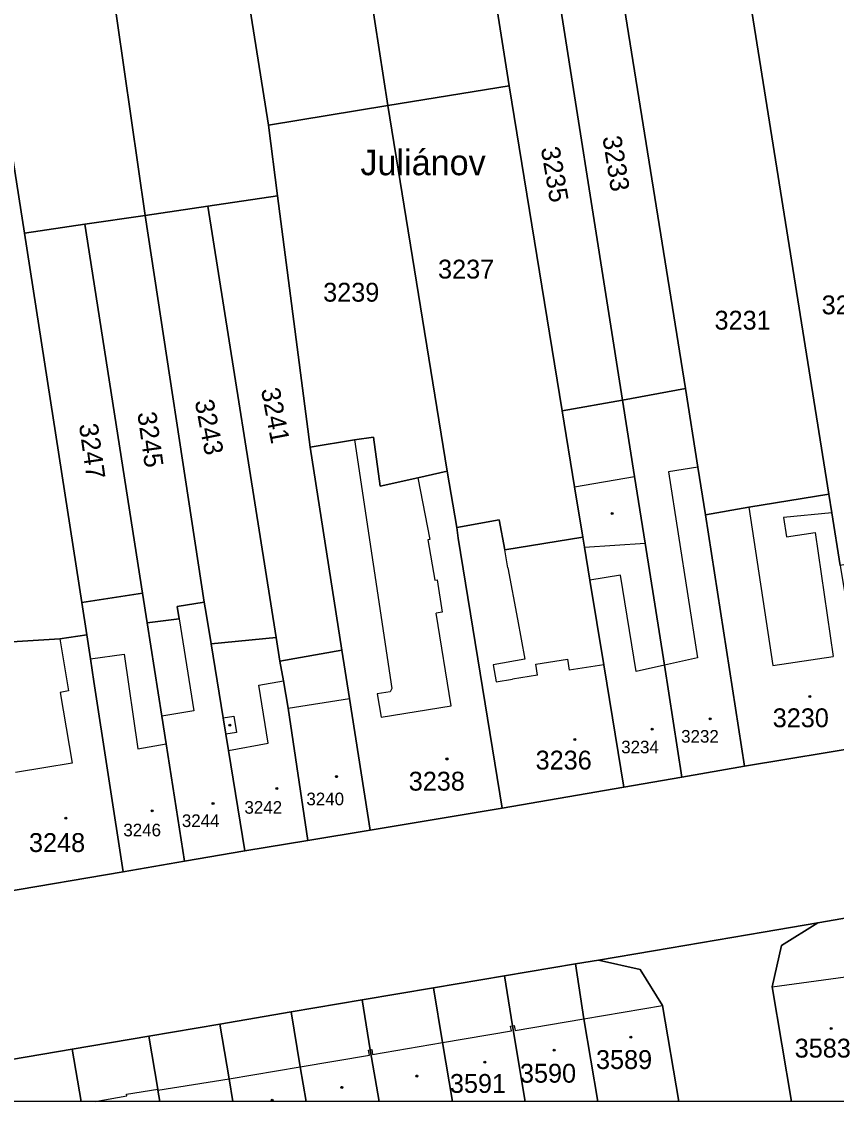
# Model space of a CAD drawing. Extents: x -596233 to -595156, y -1161235 to -1159375.
# Drawn here: x -595562.5 to -595489.1, y -1161235.4 to -1161138.1 of the extents above; entities that cross this region are included whole.
import ezdxf

# ---------------------------------------------------------------- set-up
doc = ezdxf.new("R2010")
doc.units = 0
for name, color, linetype in [('KN_CAR_KR', 7, 'Continuous'), ('KN_KULTURY', 7, 'Continuous'), ('KN_PARC_CIS_POZ', 7, 'Continuous'), ('KN_PARC_CIS_STAV', 7, 'Continuous'), ('KN_PARC_PLOCHA', 7, 'Continuous'), ('KN_ULICE', 7, 'Continuous'), ('parcely_l', 7, 'Continuous')]:
    doc.layers.add(name, color=color, linetype=linetype)

msp = doc.modelspace()

# ---------------------------------------------------------------- linework, layer by layer
at = {"layer": 'KN_CAR_KR'}
for points in [[(-595532.51, -1161175.82), (-595529.15, -1161198.21)], [(-595501.58, -1161178.29), (-595504.23, -1161178.71)], [(-595526.81, -1161179.23), (-595525.73, -1161184.79)], [(-595512.69, -1161180.04), (-595507.29, -1161179.13)], [(-595504.23, -1161178.71), (-595501.62, -1161195.46)], [(-595496.99, -1161181.89), (-595494.85, -1161196.16)], [(-595489.53, -1161182.4), (-595493.87, -1161182.82)], [(-595493.87, -1161182.82), (-595493.61, -1161184.56)], [(-595493.61, -1161184.56), (-595491.03, -1161184.18)], [(-595491.03, -1161184.18), (-595489.39, -1161195.34)], [(-595525.73, -1161184.79), (-595525.93, -1161184.83)], [(-595525.93, -1161184.83), (-595525.28, -1161188.47)], [(-595511.8, -1161185.48), (-595506.35, -1161185.12)], [(-595518.7, -1161187.34), (-595518.99, -1161185.74)], [(-595518.7, -1161187.34), (-595517.85, -1161191.96)], [(-595508.55, -1161188.01), (-595511.32, -1161188.46)], [(-595507.14, -1161196.7), (-595508.55, -1161188.01)], [(-595525.28, -1161188.47), (-595525.08, -1161188.43)], [(-595525.08, -1161188.43), (-595524.63, -1161191.33)], [(-595548.33, -1161191.93), (-595547.01, -1161200.24)], [(-595524.63, -1161191.33), (-595525.17, -1161191.42)], [(-595523.81, -1161199.78), (-595525.17, -1161191.42)], [(-595517.85, -1161191.96), (-595517.19, -1161195.58)], [(-595559.07, -1161193.76), (-595558.28, -1161198.44)], [(-595556.32, -1161195.55), (-595553.27, -1161195.12)], [(-595553.27, -1161195.12), (-595552.05, -1161203.67)], [(-595517.19, -1161195.58), (-595520.04, -1161196.1)], [(-595516.19, -1161196.03), (-595513.34, -1161195.59)], [(-595513.34, -1161195.59), (-595513.18, -1161196.57)], [(-595501.62, -1161195.46), (-595504.61, -1161196.13)], [(-595494.85, -1161196.16), (-595489.39, -1161195.34)], [(-595520.04, -1161196.1), (-595519.76, -1161197.61)], [(-595516.04, -1161197.02), (-595516.19, -1161196.03)], [(-595510.07, -1161196.08), (-595513.18, -1161196.57)], [(-595504.61, -1161196.13), (-595507.14, -1161196.7)], [(-595541.14, -1161197.91), (-595538.93, -1161197.53)], [(-595519.76, -1161197.61), (-595518.3, -1161197.38)], [(-595516.04, -1161197.02), (-595518.3, -1161197.38)], [(-595558.28, -1161198.44), (-595559.03, -1161198.57)], [(-595559.03, -1161198.57), (-595557.95, -1161204.94)], [(-595540.3, -1161203.15), (-595541.14, -1161197.91)], [(-595529.3, -1161198.51), (-595530.48, -1161198.7)], [(-595530.48, -1161198.7), (-595530.13, -1161200.81)], [(-595529.15, -1161198.21), (-595529.3, -1161198.51)], [(-595538.5, -1161199.99), (-595532.97, -1161199.12)], [(-595547.01, -1161200.24), (-595549.88, -1161200.7)], [(-595544.36, -1161200.86), (-595543.38, -1161200.7)], [(-595543.38, -1161200.7), (-595543.14, -1161202.18)], [(-595530.13, -1161200.81), (-595523.81, -1161199.78)], [(-595543.14, -1161202.18), (-595544.12, -1161202.34)], [(-595552.05, -1161203.67), (-595549.48, -1161203.21)], [(-595543.88, -1161203.82), (-595540.3, -1161203.15)], [(-595557.95, -1161204.94), (-595563.05, -1161205.8)], [(-595494.89, -1161225.1), (-595486.96, -1161224.02)], [(-595511.87, -1161227.97), (-595504.77, -1161226.77)], [(-595518.05, -1161229.02), (-595511.87, -1161227.97)], [(-595518.46, -1161228.63), (-595518.3, -1161228.6)], [(-595518.39, -1161229.07), (-595518.46, -1161228.63)], [(-595518.3, -1161228.6), (-595518.13, -1161228.57)], [(-595518.13, -1161228.57), (-595518.05, -1161229.02)], [(-595524.6, -1161230.12), (-595518.39, -1161229.07)], [(-595531.26, -1161230.79), (-595531.1, -1161230.77)], [(-595531.18, -1161231.24), (-595531.26, -1161230.79)], [(-595531.1, -1161230.77), (-595530.96, -1161230.74)], [(-595530.96, -1161230.74), (-595530.89, -1161231.19)], [(-595530.89, -1161231.19), (-595524.6, -1161230.12)], [(-595537.41, -1161232.29), (-595531.18, -1161231.24)], [(-595543.82, -1161233.38), (-595537.41, -1161232.29)], [(-595550.23, -1161234.42), (-595543.82, -1161233.38)], [(-595553.05, -1161234.78), (-595550.25, -1161234.3)], [(-595553.02, -1161234.93), (-595553.05, -1161234.78)], [(-595555.8748, -1161235.4174), (-595553.02, -1161234.93)]]:
    msp.add_lwpolyline(points, dxfattribs=at)
at = {"layer": 'KN_KULTURY'}
for centre, radius in [((-595509.32, -1161182.45), 0.09), ((-595509.32, -1161182.45), 0.0398), ((-595491.51, -1161198.94), 0.09), ((-595491.51, -1161198.94), 0.0398), ((-595543.76, -1161201.52), 0.09), ((-595543.76, -1161201.52), 0.0398), ((-595500.48, -1161200.95), 0.09), ((-595500.48, -1161200.95), 0.0398), ((-595505.71, -1161201.89), 0.09), ((-595505.71, -1161201.89), 0.0398), ((-595512.67, -1161202.82), 0.09), ((-595512.67, -1161202.82), 0.0398), ((-595524.19, -1161204.57), 0.09), ((-595524.19, -1161204.57), 0.0398), ((-595534.15, -1161206.16), 0.09), ((-595534.15, -1161206.16), 0.0398), ((-595539.51, -1161207.23), 0.09), ((-595539.51, -1161207.23), 0.0398), ((-595545.27, -1161208.57), 0.09), ((-595550.76, -1161209.24), 0.09), ((-595550.76, -1161209.24), 0.0398), ((-595545.27, -1161208.57), 0.0398), ((-595558.53, -1161209.91), 0.09), ((-595558.53, -1161209.91), 0.0398), ((-595489.57, -1161228.86), 0.09), ((-595489.57, -1161228.86), 0.0398), ((-595507.62, -1161229.64), 0.09), ((-595507.62, -1161229.64), 0.0398), ((-595514.53, -1161230.8), 0.09), ((-595514.53, -1161230.8), 0.0398), ((-595520.79, -1161231.89), 0.09), ((-595520.79, -1161231.89), 0.0398), ((-595526.9, -1161233.13), 0.09), ((-595526.9, -1161233.13), 0.0398), ((-595533.67, -1161234.15), 0.09), ((-595533.67, -1161234.15), 0.0398), ((-595539.93, -1161235.31), 0.09), ((-595539.93, -1161235.31), 0.0398)]:
    msp.add_circle(centre, radius, dxfattribs=at)
at = {"layer": 'KN_PARC_PLOCHA'}
for points in [[(-595558.77, -1161104.18), (-595558.32, -1161107.36), (-595551.37, -1161155.6), (-595556.81, -1161156.4), (-595562.25, -1161157.2), (-595564.28, -1161144.11), (-595571.86, -1161092.83), (-595571.97, -1161092.07), (-595573.34, -1161082.82), (-595570.92, -1161082.46), (-595568.89, -1161082.16), (-595566.17, -1161101.93), (-595565.75, -1161105.01)], [(-595532.26, -1161128.02), (-595529.53, -1161145.71), (-595540.28, -1161147.46), (-595548.71, -1161094.38), (-595548.82, -1161093.64), (-595545.66, -1161093.09), (-595541.94, -1161092.77), (-595537.79, -1161092.13), (-595537.14, -1161096.35)], [(-595540.28, -1161147.46), (-595539.46, -1161153.84), (-595545.74, -1161154.77), (-595551.37, -1161155.6), (-595558.32, -1161107.36), (-595557.19, -1161107.2), (-595558.5, -1161098.06), (-595554.92, -1161097.54), (-595555.25, -1161095.15), (-595548.71, -1161094.38)], [(-595482.36, -1161164.84), (-595481.33, -1161171.4), (-595480.33, -1161177.72), (-595479.95, -1161180.14), (-595484.88, -1161180.9), (-595483.98, -1161186.24), (-595488.76, -1161187.13), (-595489.53, -1161182.4), (-595489.8, -1161180.72), (-595498.51, -1161126.09), (-595488.69, -1161124.61)], [(-595520.88, -1161129.45), (-595518.58, -1161143.92), (-595529.53, -1161145.71), (-595532.26, -1161128.02), (-595521.48, -1161125.65)], [(-595489.8, -1161180.72), (-595496.99, -1161181.89), (-595500.89, -1161182.57), (-595501.58, -1161178.29), (-595502.71, -1161171.2), (-595509.66, -1161127.76), (-595498.51, -1161126.09)], [(-595502.71, -1161171.2), (-595508.38, -1161172.23), (-595515.27, -1161128.61), (-595509.66, -1161127.76)], [(-595508.38, -1161172.23), (-595513.8, -1161173.22), (-595518.58, -1161143.92), (-595520.88, -1161129.45), (-595515.27, -1161128.61)], [(-595562.25, -1161157.2), (-595557.1, -1161190.47), (-595556.65, -1161193.38), (-595559.07, -1161193.76), (-595567.78, -1161194.3), (-595575.3, -1161146.03), (-595564.28, -1161144.11)], [(-595513.8, -1161173.22), (-595512.69, -1161180.04), (-595511.94, -1161184.59), (-595518.99, -1161185.74), (-595519.49, -1161183.02), (-595523.3, -1161183.72), (-595524.17, -1161178.65), (-595529.53, -1161145.71), (-595518.58, -1161143.92)], [(-595524.17, -1161178.65), (-595526.81, -1161179.23), (-595530.2, -1161179.98), (-595530.8, -1161175.59), (-595532.51, -1161175.82), (-595536.51, -1161176.47), (-595539.46, -1161153.84), (-595540.28, -1161147.46), (-595529.53, -1161145.71)], [(-595536.51, -1161176.47), (-595533.65, -1161194.77), (-595539.24, -1161195.75), (-595539.58, -1161193.63), (-595545.74, -1161154.77), (-595539.46, -1161153.84)], [(-595539.58, -1161193.63), (-595545.45, -1161194.2), (-595545.9, -1161191.46), (-595546.07, -1161190.44), (-595551.37, -1161155.6), (-595545.74, -1161154.77)], [(-595546.07, -1161190.44), (-595548.51, -1161190.83), (-595548.33, -1161191.93), (-595551.19, -1161192.29), (-595551.61, -1161189.62), (-595556.81, -1161156.4), (-595551.37, -1161155.6)], [(-595551.61, -1161189.62), (-595557.1, -1161190.47), (-595562.25, -1161157.2), (-595556.81, -1161156.4)], [(-595500.89, -1161182.57), (-595497.38, -1161205.23), (-595503.02, -1161206.21), (-595504.61, -1161196.13), (-595506.35, -1161185.12), (-595507.29, -1161179.13), (-595508.38, -1161172.23), (-595502.71, -1161171.2), (-595501.58, -1161178.29)], [(-595503.02, -1161206.21), (-595508.27, -1161207.12), (-595510.07, -1161196.08), (-595511.32, -1161188.46), (-595511.8, -1161185.48), (-595511.94, -1161184.59), (-595512.69, -1161180.04), (-595513.8, -1161173.22), (-595508.38, -1161172.23), (-595507.29, -1161179.13), (-595506.35, -1161185.12), (-595504.61, -1161196.13)], [(-595524.17, -1161178.65), (-595523.3, -1161183.72), (-595523.19, -1161184.69), (-595519.21, -1161209.01), (-595531.11, -1161210.98), (-595532.97, -1161199.12), (-595533.65, -1161194.77), (-595536.51, -1161176.47), (-595532.51, -1161175.82), (-595530.8, -1161175.59), (-595530.2, -1161179.98), (-595526.81, -1161179.23)], [(-595488.76, -1161187.13), (-595488.73, -1161187.31), (-595487.97, -1161192.04), (-595486.13, -1161203.35), (-595497.38, -1161205.23), (-595500.89, -1161182.57), (-595496.99, -1161181.89), (-595489.8, -1161180.72), (-595489.53, -1161182.4)], [(-595511.94, -1161184.59), (-595511.8, -1161185.48), (-595511.32, -1161188.46), (-595510.07, -1161196.08), (-595508.27, -1161207.12), (-595519.21, -1161209.01), (-595523.19, -1161184.69), (-595523.3, -1161183.72), (-595519.49, -1161183.02), (-595518.99, -1161185.74)], [(-595551.19, -1161192.29), (-595549.88, -1161200.7), (-595549.48, -1161203.21), (-595547.83, -1161213.78), (-595553.35, -1161214.73), (-595556, -1161197.58), (-595556.32, -1161195.55), (-595556.38, -1161195.15), (-595556.65, -1161193.38), (-595557.1, -1161190.47), (-595551.61, -1161189.62)], [(-595545.45, -1161194.2), (-595544.36, -1161200.86), (-595544.12, -1161202.34), (-595543.88, -1161203.82), (-595542.41, -1161212.85), (-595547.83, -1161213.78), (-595549.48, -1161203.21), (-595549.88, -1161200.7), (-595551.19, -1161192.29), (-595548.33, -1161191.93), (-595548.51, -1161190.83), (-595546.07, -1161190.44), (-595545.9, -1161191.46)], [(-595553.35, -1161214.73), (-595564.31, -1161216.61), (-595565.92, -1161206.28), (-595566.54, -1161202.28), (-595567.11, -1161198.6), (-595567.78, -1161194.3), (-595559.07, -1161193.76), (-595556.65, -1161193.38), (-595556.38, -1161195.15), (-595556.32, -1161195.55), (-595556, -1161197.58)], [(-595539.24, -1161195.75), (-595538.93, -1161197.53), (-595538.5, -1161199.99), (-595536.73, -1161211.91), (-595542.41, -1161212.85), (-595543.88, -1161203.82), (-595544.12, -1161202.34), (-595544.36, -1161200.86), (-595545.45, -1161194.2), (-595539.58, -1161193.63)], [(-595531.11, -1161210.98), (-595536.73, -1161211.91), (-595538.5, -1161199.99), (-595538.93, -1161197.53), (-595539.24, -1161195.75), (-595533.65, -1161194.77), (-595532.97, -1161199.12)], [(-595478.274, -1161235.4174), (-595493.1468, -1161235.4174), (-595494.89, -1161225.1), (-595494.04, -1161221.36), (-595490.79, -1161219.33), (-595487.84, -1161218.83), (-595481.31, -1161217.72), (-595480.38, -1161223.14)], [(-595493.1468, -1161235.4174), (-595503.3187, -1161235.4174), (-595504.77, -1161226.77), (-595506.79, -1161223.52), (-595510.53, -1161222.68), (-595505.6, -1161221.84), (-595495.72, -1161220.17), (-595490.79, -1161219.33), (-595494.04, -1161221.36), (-595494.89, -1161225.1)], [(-595510.6026, -1161235.4174), (-595517.1378, -1161235.4174), (-595518.3, -1161228.6), (-595519.01, -1161224.11), (-595512.6, -1161223.03), (-595511.87, -1161227.97)], [(-595503.3187, -1161235.4174), (-595510.6026, -1161235.4174), (-595511.87, -1161227.97), (-595512.6, -1161223.03), (-595510.53, -1161222.68), (-595506.79, -1161223.52), (-595504.77, -1161226.77)], [(-595517.1378, -1161235.4174), (-595523.7087, -1161235.4174), (-595524.6, -1161230.12), (-595525.42, -1161225.19), (-595519.01, -1161224.11), (-595518.3, -1161228.6)], [(-595523.7087, -1161235.4174), (-595530.3136, -1161235.4174), (-595531.1, -1161230.77), (-595531.83, -1161226.28), (-595525.42, -1161225.19), (-595524.6, -1161230.12)], [(-595530.3136, -1161235.4174), (-595536.8846, -1161235.4174), (-595537.41, -1161232.29), (-595538.24, -1161227.36), (-595531.83, -1161226.28), (-595531.1, -1161230.77)], [(-595536.8846, -1161235.4174), (-595543.4758, -1161235.4174), (-595543.82, -1161233.38), (-595544.65, -1161228.45), (-595538.24, -1161227.36), (-595537.41, -1161232.29)], [(-595543.4758, -1161235.4174), (-595550.0609, -1161235.4174), (-595550.23, -1161234.42), (-595550.25, -1161234.3), (-595551.06, -1161229.53), (-595544.65, -1161228.45), (-595543.82, -1161233.38)], [(-595550.0609, -1161235.4174), (-595557.1562, -1161235.4174), (-595557.96, -1161230.7), (-595551.06, -1161229.53), (-595550.25, -1161234.3), (-595550.23, -1161234.42)], [(-595557.1562, -1161235.4174), (-595564.2589, -1161235.4174), (-595564.86, -1161231.87), (-595557.96, -1161230.7)]]:
    msp.add_lwpolyline(points, close=True, dxfattribs=at)
for points in [[(-595622.23, -1161226.3), (-595610.33, -1161224.32), (-595598.36, -1161222.33), (-595586.51, -1161220.36), (-595575.81, -1161218.58), (-595564.31, -1161216.61), (-595553.35, -1161214.73), (-595547.83, -1161213.78), (-595542.41, -1161212.85), (-595536.73, -1161211.91), (-595531.11, -1161210.98), (-595519.21, -1161209.01), (-595508.27, -1161207.12), (-595503.02, -1161206.21), (-595497.38, -1161205.23), (-595486.13, -1161203.35)], [(-595487.84, -1161218.83), (-595490.79, -1161219.33), (-595495.72, -1161220.17), (-595505.6, -1161221.84), (-595510.53, -1161222.68), (-595512.6, -1161223.03), (-595519.01, -1161224.11), (-595525.42, -1161225.19), (-595531.83, -1161226.28), (-595538.24, -1161227.36), (-595544.65, -1161228.45), (-595551.06, -1161229.53), (-595557.96, -1161230.7), (-595564.86, -1161231.87), (-595571.76, -1161233.03), (-595578.66, -1161234.2), (-595585.56, -1161235.37), (-595585.8395, -1161235.4174), (-595676.0314, -1161235.4174)]]:
    msp.add_lwpolyline(points, dxfattribs=at)
at = {"layer": 'parcely_l'}
for points in [[(-595548.71, -1161094.38), (-595540.28, -1161147.46)], [(-595551.37, -1161155.6), (-595558.32, -1161107.36)], [(-595489.8, -1161180.72), (-595498.51, -1161126.09)], [(-595509.66, -1161127.76), (-595502.71, -1161171.2)], [(-595532.26, -1161128.02), (-595529.53, -1161145.71)], [(-595508.38, -1161172.23), (-595515.27, -1161128.61)], [(-595520.88, -1161129.45), (-595518.58, -1161143.92)], [(-595562.25, -1161157.2), (-595564.28, -1161144.11)], [(-595529.53, -1161145.71), (-595518.58, -1161143.92)], [(-595518.58, -1161143.92), (-595513.8, -1161173.22)], [(-595529.53, -1161145.71), (-595540.28, -1161147.46)], [(-595529.53, -1161145.71), (-595524.17, -1161178.65)], [(-595540.28, -1161147.46), (-595539.46, -1161153.84)], [(-595539.46, -1161153.84), (-595545.74, -1161154.77)], [(-595539.46, -1161153.84), (-595536.51, -1161176.47)], [(-595545.74, -1161154.77), (-595551.37, -1161155.6)], [(-595545.74, -1161154.77), (-595539.58, -1161193.63)], [(-595551.37, -1161155.6), (-595556.81, -1161156.4)], [(-595551.37, -1161155.6), (-595546.07, -1161190.44)], [(-595556.81, -1161156.4), (-595562.25, -1161157.2)], [(-595556.81, -1161156.4), (-595551.61, -1161189.62)], [(-595557.1, -1161190.47), (-595562.25, -1161157.2)], [(-595502.71, -1161171.2), (-595508.38, -1161172.23)], [(-595500.89, -1161182.57), (-595501.58, -1161178.29), (-595502.71, -1161171.2)], [(-595513.8, -1161173.22), (-595508.38, -1161172.23)], [(-595508.38, -1161172.23), (-595507.29, -1161179.13), (-595506.35, -1161185.12), (-595504.61, -1161196.13), (-595503.02, -1161206.21)], [(-595511.94, -1161184.59), (-595512.69, -1161180.04), (-595513.8, -1161173.22)], [(-595524.17, -1161178.65), (-595526.81, -1161179.23), (-595530.2, -1161179.98), (-595530.8, -1161175.59), (-595532.51, -1161175.82), (-595536.51, -1161176.47)], [(-595536.51, -1161176.47), (-595533.65, -1161194.77)], [(-595523.3, -1161183.72), (-595524.17, -1161178.65)], [(-595500.89, -1161182.57), (-595496.99, -1161181.89), (-595489.8, -1161180.72)], [(-595489.8, -1161180.72), (-595489.53, -1161182.4), (-595488.76, -1161187.13)], [(-595523.3, -1161183.72), (-595519.49, -1161183.02), (-595518.99, -1161185.74), (-595511.94, -1161184.59)], [(-595497.38, -1161205.23), (-595500.89, -1161182.57)], [(-595519.21, -1161209.01), (-595523.19, -1161184.69), (-595523.3, -1161183.72)], [(-595508.27, -1161207.12), (-595510.07, -1161196.08), (-595511.32, -1161188.46), (-595511.8, -1161185.48), (-595511.94, -1161184.59)], [(-595557.1, -1161190.47), (-595551.61, -1161189.62)], [(-595551.61, -1161189.62), (-595551.19, -1161192.29)], [(-595556.65, -1161193.38), (-595557.1, -1161190.47)], [(-595546.07, -1161190.44), (-595548.51, -1161190.83), (-595548.33, -1161191.93), (-595551.19, -1161192.29)], [(-595545.45, -1161194.2), (-595545.9, -1161191.46), (-595546.07, -1161190.44)], [(-595551.19, -1161192.29), (-595549.88, -1161200.7), (-595549.48, -1161203.21), (-595547.83, -1161213.78)], [(-595567.78, -1161194.3), (-595559.07, -1161193.76), (-595556.65, -1161193.38)], [(-595553.35, -1161214.73), (-595556, -1161197.58), (-595556.32, -1161195.55), (-595556.38, -1161195.15), (-595556.65, -1161193.38)], [(-595545.45, -1161194.2), (-595539.58, -1161193.63)], [(-595539.58, -1161193.63), (-595539.24, -1161195.75)], [(-595542.41, -1161212.85), (-595543.88, -1161203.82), (-595544.12, -1161202.34), (-595544.36, -1161200.86), (-595545.45, -1161194.2)], [(-595539.24, -1161195.75), (-595533.65, -1161194.77)], [(-595533.65, -1161194.77), (-595532.97, -1161199.12), (-595531.11, -1161210.98)], [(-595539.24, -1161195.75), (-595538.93, -1161197.53), (-595538.5, -1161199.99), (-595536.73, -1161211.91)], [(-595486.13, -1161203.35), (-595497.38, -1161205.23)], [(-595503.02, -1161206.21), (-595497.38, -1161205.23)], [(-595503.02, -1161206.21), (-595508.27, -1161207.12)], [(-595519.21, -1161209.01), (-595508.27, -1161207.12)], [(-595531.11, -1161210.98), (-595519.21, -1161209.01)], [(-595531.11, -1161210.98), (-595536.73, -1161211.91)], [(-595536.73, -1161211.91), (-595542.41, -1161212.85)], [(-595547.83, -1161213.78), (-595542.41, -1161212.85)], [(-595547.83, -1161213.78), (-595553.35, -1161214.73)], [(-595553.35, -1161214.73), (-595564.31, -1161216.61)], [(-595490.79, -1161219.33), (-595487.84, -1161218.83), (-595481.31, -1161217.72)], [(-595510.53, -1161222.68), (-595505.6, -1161221.84), (-595495.72, -1161220.17), (-595490.79, -1161219.33)], [(-595490.79, -1161219.33), (-595494.04, -1161221.36), (-595494.89, -1161225.1), (-595493.1468, -1161235.4174)], [(-595519.01, -1161224.11), (-595512.6, -1161223.03)], [(-595510.53, -1161222.68), (-595512.6, -1161223.03)], [(-595512.6, -1161223.03), (-595511.87, -1161227.97), (-595510.6026, -1161235.4174)], [(-595503.3187, -1161235.4174), (-595504.77, -1161226.77), (-595506.79, -1161223.52), (-595510.53, -1161222.68)], [(-595525.42, -1161225.19), (-595519.01, -1161224.11)], [(-595517.1378, -1161235.4174), (-595518.3, -1161228.6), (-595519.01, -1161224.11)], [(-595531.83, -1161226.28), (-595525.42, -1161225.19)], [(-595525.42, -1161225.19), (-595524.6, -1161230.12), (-595523.7087, -1161235.4174)], [(-595538.24, -1161227.36), (-595531.83, -1161226.28)], [(-595531.83, -1161226.28), (-595531.1, -1161230.77), (-595530.3136, -1161235.4174)], [(-595544.65, -1161228.45), (-595538.24, -1161227.36)], [(-595536.8846, -1161235.4174), (-595537.41, -1161232.29), (-595538.24, -1161227.36)], [(-595551.06, -1161229.53), (-595544.65, -1161228.45)], [(-595543.4758, -1161235.4174), (-595543.82, -1161233.38), (-595544.65, -1161228.45)], [(-595557.96, -1161230.7), (-595551.06, -1161229.53)], [(-595551.06, -1161229.53), (-595550.25, -1161234.3), (-595550.23, -1161234.42), (-595550.0609, -1161235.4174)], [(-595557.96, -1161230.7), (-595564.86, -1161231.87)], [(-595557.1562, -1161235.4174), (-595557.96, -1161230.7)], [(-595557.1562, -1161235.4174), (-595564.2589, -1161235.4174)], [(-595550.0609, -1161235.4174), (-595557.1562, -1161235.4174)], [(-595543.4758, -1161235.4174), (-595550.0609, -1161235.4174)], [(-595536.8846, -1161235.4174), (-595543.4758, -1161235.4174)], [(-595530.3136, -1161235.4174), (-595536.8846, -1161235.4174)], [(-595523.7087, -1161235.4174), (-595530.3136, -1161235.4174)], [(-595517.1378, -1161235.4174), (-595523.7087, -1161235.4174)], [(-595510.6026, -1161235.4174), (-595517.1378, -1161235.4174)], [(-595503.3187, -1161235.4174), (-595510.6026, -1161235.4174)], [(-595493.1468, -1161235.4174), (-595503.3187, -1161235.4174)], [(-595478.274, -1161235.4174), (-595493.1468, -1161235.4174)]]:
    msp.add_lwpolyline(points, dxfattribs=at)

# ---------------------------------------------------------------- texts
at = {"layer": 'KN_PARC_CIS_POZ'}
for s, rotation, p in [('3233', 279.090543, (-595510.1924, -1161148.5525)), ('3235', 279.774275, (-595515.7491, -1161149.5486)), ('3241', 280.863759, (-595540.9574, -1161171.2892)), ('3243', 281.03497, (-595546.9265, -1161172.341)), ('3245', 277.884629, (-595552.0875, -1161173.3928)), ('3247', 278.170618, (-595557.3529, -1161174.455))]:
    msp.add_text(s, height=1.7, rotation=rotation, dxfattribs=at).set_placement(p)
for s, p in [('3237', (-595524.9966, -1161161.29)), ('3239', (-595535.3466, -1161163.37)), ('3229', (-595490.4366, -1161164.51)), ('3231', (-595500.0866, -1161165.89))]:
    msp.add_text(s, height=1.7, dxfattribs=at).set_placement(p)
at = {"layer": 'KN_PARC_CIS_STAV'}
for s, height, p in [('3230', 1.7, (-595494.8466, -1161201.71)), ('3232', 1.14, (-595503.095, -1161203.1)), ('3234', 1.14, (-595508.495, -1161204.06)), ('3236', 1.7, (-595516.2066, -1161205.52)), ('3238', 1.7, (-595527.6366, -1161207.42)), ('3242', 1.14, (-595542.435, -1161209.5)), ('3240', 1.14, (-595536.855, -1161208.74)), ('3246', 1.14, (-595553.345, -1161211.54)), ('3244', 1.14, (-595548.075, -1161210.7)), ('3248', 1.7, (-595561.8466, -1161212.95)), ('3583', 1.7, (-595492.8666, -1161231.47)), ('3589', 1.7, (-595510.7666, -1161232.5)), ('3590', 1.7, (-595517.6166, -1161233.73)), ('3591', 1.7, (-595523.9266, -1161234.65))]:
    msp.add_text(s, height=height, dxfattribs=at).set_placement(p)
at = {"layer": 'KN_ULICE'}
msp.add_text('Juliánov', height=2.3, dxfattribs=at).set_placement((-595531.9866, -1161151.98))

doc.saveas('drawing.dxf')
